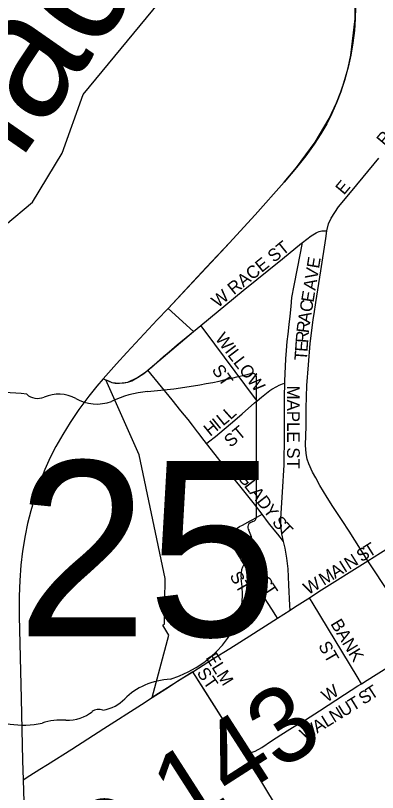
# Model space of a CAD drawing. Extents: x 1410790 to 1770854, y 448063 to 770588.
# Drawn here: x 1542170 to 1543606, y 588625 to 591709 of the extents above; entities that cross this region are included whole.
import ezdxf

# ---------------------------------------------------------------- set-up
doc = ezdxf.new("R2010")
doc.units = 0
for name, color, linetype in [('GM_X_City_Street', 7, 'Continuous'), ('GM_X_City_Street_Text', 7, 'Continuous'), ('GM_X_Corporation', 7, 'Continuous'), ('GM_X_County_Road', 7, 'Continuous'), ('GM_X_County_Road_Text', 7, 'Continuous'), ('GM_X_Minor_River', 7, 'Continuous'), ('GM_X_Minor_River_Text', 7, 'Continuous'), ('GM_X_State_Location', 7, 'Continuous'), ('GM_X_State_Route', 7, 'Continuous'), ('GM_X_State_Shield', 7, 'Continuous'), ('GM_X_Township_Subdivision', 7, 'Continuous'), ('GM_X_Township_Subdivision_Text', 7, 'Continuous')]:
    doc.layers.add(name, color=color, linetype=linetype)

msp = doc.modelspace()

# ---------------------------------------------------------------- linework, layer by layer
at = {"layer": 'GM_X_City_Street'}
for points in [[(1543405, 590854.1), (1543412.5, 590881.6), (1543423.4, 590904.5), (1543452, 590949), (1543505.8, 591014.6), (1543611.4, 591142.3)], [(1543568.2, 589544), (1543493.8, 589661.9), (1543466.8, 589703.8), (1543429.6, 589760.2), (1543407, 589796.1), (1543378, 589843.2), (1543361.8, 589873.1), (1543348.7, 589895.9), (1543333.5, 589929.3), (1543327.1, 589947.9), (1543323, 589970.4), (1543321.5, 590003.2), (1543323.2, 590078.6), (1543324.1, 590150.8), (1543326.8, 590240.1), (1543332.3, 590321.7), (1543339.9, 590406.4), (1543345.4, 590458.2), (1543351.6, 590502.9), (1543355.2, 590525), (1543361.8, 590569.1), (1543381.9, 590695.3), (1543401.2, 590824.4), (1543405, 590854.1)], [(1543362.7, 590846.1), (1543368.8, 590849.4), (1543374.6, 590851.7), (1543380.5, 590853.5), (1543385.1, 590854.3), (1543392.5, 590854.8), (1543405, 590854.1)], [(1543309.6, 590808.5), (1543344, 590834.3), (1543362.7, 590846.1)], [(1542905.7, 590479), (1543073.9, 590616.8), (1543229, 590742.5), (1543304.8, 590804.9), (1543309.6, 590808.5)], [(1543238.4, 590250.1), (1543238.4, 590257), (1543243.1, 590346), (1543245, 590378.7), (1543248.5, 590414.6), (1543251.9, 590443.8), (1543256.2, 590482.7), (1543259.6, 590515.1), (1543263.5, 590554.1), (1543267.2, 590589.6), (1543275.6, 590637.1), (1543301.6, 590765.7), (1543302.8, 590772.2), (1543309.6, 590808.5)], [(1542695.7, 590300.9), (1542702.1, 590305.9), (1542716.8, 590318.8), (1542731, 590331.6), (1542745.3, 590344.8), (1542757.7, 590355.3), (1542779.7, 590374.5), (1542811.6, 590402.1), (1542876, 590454.8), (1542905.7, 590479)], [(1543128.8, 590179.6), (1543119.1, 590192.6), (1542923, 590455.8), (1542905.7, 590479)], [(1542518.5, 590266.5), (1542538.7, 590258.2), (1542552.5, 590252.6), (1542566, 590250), (1542582.3, 590249.4), (1542601.3, 590250.7), (1542616.3, 590253.2), (1542632, 590258.9), (1542654.5, 590271.4), (1542678.9, 590287.6), (1542695.7, 590300.9)], [(1542928.3, 590009.5), (1542927.7, 590010.2), (1542910, 590033.4), (1542898.3, 590049), (1542892.4, 590056.8), (1542872.9, 590082.2), (1542855.6, 590104.8), (1542826.8, 590140), (1542791.6, 590183.3), (1542737.9, 590249.2), (1542707.1, 590287), (1542695.7, 590300.9)], [(1543128.8, 590179.6), (1543145.8, 590194.1), (1543165.9, 590210.4), (1543178.8, 590220), (1543186.8, 590225.3), (1543206.5, 590236.9), (1543215.9, 590241.3), (1543230.3, 590247), (1543238.4, 590250.1)], [(1543234, 589620.6), (1543226.7, 589651.7), (1543222.9, 589684.4), (1543222.9, 589710.4), (1543224.7, 589733), (1543230.3, 589817), (1543235.7, 589925), (1543237.3, 590041.6), (1543238, 590126.7), (1543238, 590195.5), (1543238.4, 590250.1)], [(1542928.3, 590009.5), (1542936.1, 590016), (1542963.2, 590038.4), (1543041.1, 590102.1), (1543069.8, 590127.6), (1543119.1, 590171.3), (1543128.8, 590179.6)], [(1543149.2, 589729), (1543119, 589769), (1543076, 589822.6), (1543033.2, 589876.5), (1542990.3, 589930.4), (1542961.9, 589966.4), (1542928.3, 590009.5)], [(1543210.4, 589317), (1543203.4, 589327.5), (1543187.3, 589351.8), (1543143.3, 589420.1), (1543122.5, 589454.6), (1543093.7, 589503.4), (1543076.4, 589531.9), (1543066.1, 589548.7), (1543059.1, 589559.5), (1543046, 589581.1), (1543034.9, 589601.8), (1543029.2, 589613), (1543025.7, 589622.2), (1543024.2, 589628.5), (1543023.5, 589638), (1543025, 589646.1), (1543026.5, 589650.8), (1543028.4, 589654.8), (1543034.4, 589661.6), (1543045.2, 589671), (1543059.1, 589679.9), (1543070.5, 589686.4), (1543101.9, 589703.3), (1543112.1, 589708.7), (1543139.6, 589723.7), (1543149.2, 589729)], [(1543234, 589620.6), (1543210.8, 589649.6), (1543196.6, 589667.5), (1543174.3, 589695.7), (1543149.2, 589729)], [(1543568.2, 589544), (1543618, 589575.8), (1543639.7, 589589.6), (1543656.7, 589600.5), (1543681.9, 589616.9), (1543706.2, 589632.6), (1543715.9, 589639.4), (1543731.1, 589650.2), (1543746.9, 589661.5), (1543780.2, 589687.5), (1543811.4, 589713.1)], [(1543259.6, 589348.4), (1543258.6, 589367.4), (1543254.7, 589448.4), (1543252.3, 589513.1), (1543247.3, 589555.5), (1543240.1, 589594.2), (1543234, 589620.6)], [(1543336.8, 589397.8), (1543374.1, 589421.9), (1543568.2, 589544)], [(1543785.8, 589209.7), (1543777, 589224.8), (1543747.9, 589271.8), (1543729.3, 589301.4), (1543695, 589353), (1543684.3, 589370.9), (1543635.3, 589442.5), (1543588.9, 589512.6), (1543568.2, 589544)], [(1543259.6, 589348.4), (1543277.6, 589359.9), (1543330, 589393.4), (1543336.8, 589397.8)], [(1543542.7, 589056.4), (1543525.8, 589085.5), (1543351.3, 589373.7), (1543336.8, 589397.8)], [(1543210.4, 589317), (1543259.6, 589348.4)], [(1542873.3, 589104.2), (1542956.3, 589157), (1543020.1, 589196.7), (1543100, 589246.6), (1543210.4, 589317)], [(1543542.7, 589056.4), (1543565, 589070.1), (1543601.2, 589093), (1543633.3, 589113), (1543716.3, 589165.8), (1543748.5, 589186.2), (1543785.8, 589209.7)], [(1543269.8, 588883), (1543320.3, 588913.5), (1543376.4, 588949.2), (1543475.7, 589013.7), (1543529, 589047.4), (1543542.7, 589056.4)], [(1543086, 588785.5), (1543094.4, 588784.3), (1543103.2, 588783.5), (1543108.8, 588784.5), (1543121, 588788.8), (1543147.3, 588803.8), (1543185.6, 588829.5), (1543222.6, 588854.2), (1543258.1, 588875.9), (1543269.8, 588883)]]:
    msp.add_lwpolyline(points, dxfattribs=at)
at = {"layer": 'GM_X_Corporation'}
msp.add_lwpolyline([(1543228.1, 588532.3), (1543067.9, 588796.9), (1542873.3, 589104.2), (1542712.9, 589001.1), (1542778.9, 589249.8), (1542754.2, 589288.9), (1542761.5, 589294.3), (1542763.8, 589474.2), (1542661.4, 589964.9), (1542528.6, 590262.4), (1542552.5, 590252.6), (1542582.3, 590249.4), (1542616.3, 590253.2), (1542654.5, 590271.4), (1542687.3, 590294.3), (1542876, 590454.8), (1542775.6, 590545.5), (1543003, 590789.8), (1543120.9, 590918.1), (1543236.8, 591048), (1543285.6, 591105.7), (1543359.9, 591205.6), (1543415.4, 591299.9), (1543444.5, 591362.8), (1543460.9, 591406), (1543476.4, 591452.9), (1543489.7, 591501.3), (1543501.1, 591552.1), (1543518.3, 591696.1), (1543516.7, 591791.8)], dxfattribs=at)
at = {"layer": 'GM_X_County_Road'}
for points in [[(1542766.3, 589035.5), (1542821.3, 589071.8), (1542873.3, 589104.2)], [(1542712.9, 589001.1), (1542762.6, 589033.1), (1542766.3, 589035.5)], [(1542200.1, 588675.4), (1542226.6, 588691.9), (1542266.2, 588716.6), (1542297.1, 588735.3), (1542394.2, 588796.8), (1542520.9, 588878.6), (1542670.5, 588973.5), (1542712.9, 589001.1)]]:
    msp.add_lwpolyline(points, dxfattribs=at)
at = {"layer": 'GM_X_Minor_River'}
msp.add_lwpolyline([(1542021.8, 590788.3), (1542237.7, 590968.3), (1542355.7, 591162.3), (1542438.4, 591395.3), (1542816, 591852.6)], dxfattribs=at)
at = {"layer": 'GM_X_State_Route'}
for points in [[(1543518.8, 591742.3), (1543518.3, 591696.1), (1543515.3, 591650), (1543509.4, 591600.9), (1543501.1, 591552.1), (1543490.4, 591503.8), (1543476.3, 591453), (1543460.9, 591406), (1543444.5, 591362.8), (1543425.9, 591320.5), (1543405, 591279.3), (1543381.9, 591239.3), (1543354.9, 591197.8), (1543322.2, 591152.4), (1543285.6, 591105.7), (1543236.7, 591048), (1543120.9, 590918.1), (1543018.8, 590806.8), (1542927.3, 590708.2), (1542775.6, 590545.5), (1542732.9, 590501.4), (1542664.1, 590427.3), (1542612.2, 590371.6), (1542571.5, 590326.8), (1542518.5, 590266.5), (1542493.4, 590238), (1542460.7, 590197.3), (1542421.8, 590144.7), (1542386.7, 590093.4), (1542357.5, 590046.2), (1542330.2, 589997.8), (1542308.2, 589954.1), (1542286.8, 589906.4), (1542267.5, 589857.9), (1542249.3, 589805.4), (1542230.5, 589742.8), (1542217.6, 589692.2), (1542207.8, 589644.2), (1542198.1, 589582.9), (1542191.5, 589527.7), (1542186.9, 589465.8), (1542184.5, 589403.7), (1542184.5, 589325.1), (1542192, 588997.3), (1542197.5, 588751.4), (1542200.1, 588675.4)], [(1542200.1, 588675.4), (1542203.1, 588587.5), (1542208.6, 588358), (1542223.9, 587840), (1542232.1, 587479.3), (1542237.6, 587305.6), (1542242.5, 587152.8), (1542243.8, 587111)]]:
    msp.add_lwpolyline(points, dxfattribs=at)
at = {"layer": 'GM_X_State_Shield'}
for p, q in [((1543126.1, 589718.1), (1543126.1, 590270.8)), ((1543125.9, 589718.2), (1543126.1, 589718.1))]:
    msp.add_line(p, q, dxfattribs=at)
for centre, major_axis, start_param, end_param in [((1542506.2, 591685.2), (1845.5, 0), 4.814394, 5.042369), ((1543106.8, 590273.1), (19.4, 0), 6.141152, 7.989035), ((1542098.9, 589651.4), (702, 0), 1.404758, 1.657858), ((1542258.2, 590234.2), (56.4, 0), 3.836095, 5.185415), ((1542341.1, 590112.1), (117.3, 0), 0.950623, 2.079405), ((1542741.6, 589921.9), (371.3, 0), 1.699011, 2.107814), ((1542492.4, 590279.6), (141.1, 0), 4.081561, 5.145723), ((1543105.4, 589715.9), (20.7, 0), 5.05454, 6.418171), ((1543121.6, 589677.5), (30, 0), 1.883978, 3.671073), ((1542930.9, 589607.6), (180, 0), 5.934695, 6.695948), ((1543195.5, 589486.8), (130.9, 0), 2.387724, 3.262537), ((1542609.6, 589416.5), (461.6, 0), 5.101752, 6.440018), ((1542804.2, 588873.2), (252.8, 0), 1.647645, 2.488434), ((1542483.9, 589067.4), (149.1, 0), 4.937069, 5.64225), ((1542201.1, 589103.6), (264.6, 0), 4.026481, 4.996735), ((1542373.3, 589024.5), (141, 0), 4.691044, 5.507374), ((1542500.9, 588922.2), (39.7, 0), 1.147584, 2.315152), ((1542354, 588738.3), (217.4, 0), 1.495662, 1.94098)]:
    msp.add_ellipse(centre, major_axis=major_axis, ratio=0.8, start_param=start_param, end_param=end_param, dxfattribs=at)
at = {"layer": 'GM_X_Township_Subdivision'}
msp.add_lwpolyline([(1543086, 588785.5), (1543079.1, 588787.2), (1543074.5, 588790.2), (1543070.8, 588793.3), (1543067.8, 588796.9), (1543053.2, 588818.8), (1543022.6, 588868.9), (1542959.4, 588968.1), (1542916.3, 589037.3), (1542873.3, 589104.2)], dxfattribs=at)

# ---------------------------------------------------------------- texts
at = {"layer": 'GM_X_City_Street_Text'}
for s, rotation, p in [('RACE', 50.0403, (1543636.2, 591187.6)), ('E', 50.1729, (1543473.4, 590994.1)), ('W RACE ST', 38.9021, (1542973.1, 590546.6)), ('E', 80.6768, (1543374.5, 590702.5)), ('V', 80.6715, (1543367.4, 590659)), ('A', 80.6814, (1543360.3, 590615.6)), ('E', 80.6679, (1543352.4, 590567.8)), ('C', 80.6814, (1543346, 590528.8)), ('A', 80.7712, (1543338.9, 590485.3)), ('R', 82.7937, (1543334, 590446.5)), ('WILLOW', 307.2654, (1542960.1, 590426.1)), ('R', 85.7223, (1543331.2, 590407.7)), ('E', 85.8443, (1543328.6, 590372.6)), ('T', 85.8579, (1543326.1, 590337.5)), ('ST', 304.6965, (1542946.9, 590302)), ('MAPLE ST', 270, (1543248, 590240)), ('L', 41.9493, (1543022.8, 590101.8)), ('I', 39.2193, (1542976.5, 590064)), ('L', 39.2144, (1542993.5, 590077.9)), ('H', 39.2025, (1542942.4, 590036.2)), ('ST', 39.7984, (1543023.7, 589992)), ('G', 307.9191, (1543048, 589876.2)), ('L', 307.9025, (1543075.1, 589841.5)), ('A', 307.9141, (1543096.7, 589813.8)), ('D', 307.9105, (1543123.8, 589779)), ('Y', 306.4677, (1543150.6, 589744.6)), ('S', 308.5208, (1543185.8, 589697.1)), ('T', 313.9806, (1543211.2, 589665.7)), ('L', 299.2298, (1543048.9, 589606.6)), ('T', 32.0152, (1543572.8, 589556.3)), ('O', 299.2345, (1543066.1, 589575.9)), ('S', 31.9923, (1543543, 589537.7)), ('N', 31.9984, (1543494.4, 589507.4)), ('C', 299.242, (1543087.6, 589537.5)), ('U', 299.5937, (1543107.1, 589502.7)), ('A', 32.0001, (1543438.4, 589472.4)), ('I', 32.0353, (1543475.8, 589495.7)), ('ST', 299.7491, (1543018.1, 589484.8)), ('M', 31.9585, (1543393.6, 589444.4)), ('S', 302.3653, (1543130.2, 589462.1)), ('W', 29.845, (1543331, 589408)), ('T', 303.603, (1543149.6, 589431.4)), ('BANK', 301.2158, (1543418.3, 589294.5)), ('ST', 299.7491, (1543370.1, 589207.6)), ('W', 32.4718, (1543405.2, 588980.8)), ('S', 31.9761, (1543550.9, 588971.6)), ('T', 33.4012, (1543581.9, 588991)), ('T', 31.6234, (1543509.4, 588946)), ('U', 31.6104, (1543472, 588922.9)), ('N', 31.6254, (1543434.5, 588899.9)), ('A', 31.6098, (1543367, 588858.3)), ('L', 31.6066, (1543404.5, 588881.4)), ('W', 31.6097, (1543318.3, 588828.4))]:
    msp.add_text(s, height=50, rotation=rotation, dxfattribs=at).set_placement(p)
at = {"layer": 'GM_X_County_Road_Text'}
msp.add_text('C-143', height=300, rotation=32.7061, dxfattribs=at).set_placement((1542484.6, 588238.4))
at = {"layer": 'GM_X_Minor_River_Text'}
msp.add_text('Glady', height=499.93, rotation=55.1514, dxfattribs=at).set_placement((1541889.2, 590701.9))
at = {"layer": 'GM_X_State_Location'}
for s in ['s', 'r']:
    msp.add_text(s, height=1, dxfattribs=at).set_placement((1542236.4, 589627.9))
at = {"layer": 'GM_X_State_Shield'}
msp.add_text('725', height=696.1, dxfattribs=at).set_placement((1541658, 589244.3))
at = {"layer": 'GM_X_Township_Subdivision_Text'}
for s, rotation, p in [('ELM', 302.0021, (1542923, 589160)), ('ST', 304.6908, (1542887.3, 589099.6))]:
    msp.add_text(s, height=50, rotation=rotation, dxfattribs=at).set_placement(p)

doc.saveas('drawing.dxf')
